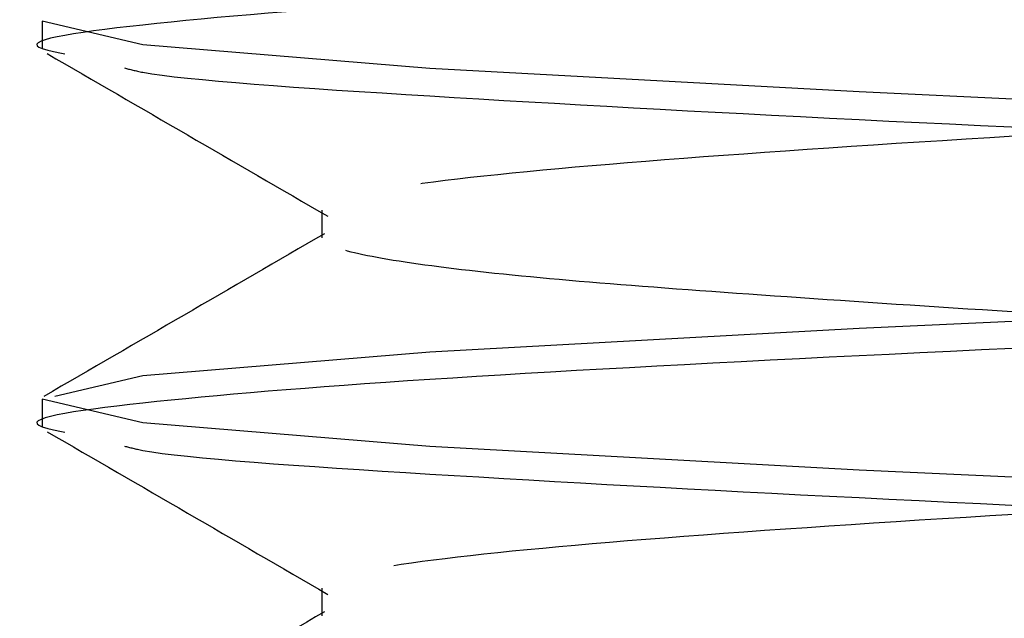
# Model space of a CAD drawing. Header units: inches. Extents: x 1907 to 2452, y -210 to -54.
# Tile 708 of 1056: x 2143.9445 to 2144.0375, y -177.0815 to -177.0249. Entities that reach past the tile are written whole.
import ezdxf

# ---------------------------------------------------------------- set-up
doc = ezdxf.new("R2010")
doc.units = ezdxf.units.IN
doc.header["$LTSCALE"] = 0.5
doc.header["$MEASUREMENT"] = 0
doc.linetypes.add('HIDDEN', pattern=[0.22499999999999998, 0.15, -0.075])
doc.layers.add('SID-M-H', color=4, linetype='HIDDEN')

msp = doc.modelspace()

# ---------------------------------------------------------------- linework, layer by layer
at = {"layer": 'SID-M-H'}
for p, q in [((2143.94659527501, -177.0250471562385), (2143.94659527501, -177.0276513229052)), ((2143.956110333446, -177.0272792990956), (2143.94659527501, -177.0250471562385)), ((2143.94659527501, -177.0250471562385), (2143.94659527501, -177.0250471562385)), ((2143.983206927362, -177.0295114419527), (2143.956110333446, -177.0272792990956)), ((2144.023759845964, -177.0317435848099), (2143.983206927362, -177.0295114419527)), ((2144.07159527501, -177.033975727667), (2144.023759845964, -177.0317435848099)), ((2143.973014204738, -177.0429042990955), (2143.973014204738, -177.0455084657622)), ((2144.023759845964, -177.0540650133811), (2144.07159527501, -177.051832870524)), ((2143.983206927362, -177.0562971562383), (2144.023759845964, -177.0540650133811)), ((2143.956110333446, -177.0585292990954), (2143.983206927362, -177.0562971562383)), ((2143.947784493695, -177.0604824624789), (2143.956110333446, -177.0585292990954)), ((2143.94659527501, -177.0607614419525), (2143.94659527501, -177.0633656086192)), ((2143.956110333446, -177.0629935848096), (2143.94659527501, -177.0607614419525)), ((2143.94659527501, -177.0607614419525), (2143.94659527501, -177.0607614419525)), ((2143.983206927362, -177.0652257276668), (2143.956110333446, -177.0629935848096)), ((2144.023759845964, -177.0674578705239), (2143.983206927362, -177.0652257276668)), ((2144.07159527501, -177.069690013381), (2144.023759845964, -177.0674578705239)), ((2143.973014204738, -177.0786185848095), (2143.973014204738, -177.0812227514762))]:
    msp.add_line(p, q, dxfattribs=at)
for points, knots in [([(2143.97499658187, -175.8292082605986), (2143.976194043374, -175.8297557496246), (2143.979018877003, -175.8310472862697), (2144.000392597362, -175.8330828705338), (2144.032802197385, -175.8353150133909), (2144.07161820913, -175.837547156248), (2144.110296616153, -175.8397792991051), (2144.143119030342, -175.8420114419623), (2144.165042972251, -175.8442435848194), (2144.172742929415, -175.8464757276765), (2144.165043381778, -175.8487078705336), (2144.143117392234, -175.8509400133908), (2144.110302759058, -175.8531721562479), (2144.071595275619, -175.855404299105), (2144.032887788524, -175.8576364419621), (2144.000073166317, -175.8598685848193), (2143.978147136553, -175.8621007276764), (2143.970447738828, -175.8643328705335), (2143.978147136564, -175.8665650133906), (2144.000073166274, -175.8687971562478), (2144.032887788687, -175.8710292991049), (2144.07159527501, -175.873261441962), (2144.110302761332, -175.8754935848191), (2144.143117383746, -175.8777257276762), (2144.165043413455, -175.8799578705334), (2144.172742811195, -175.8821900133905), (2144.165043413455, -175.8844221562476), (2144.143117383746, -175.8866542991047), (2144.110302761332, -175.8888864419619), (2144.07159527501, -175.891118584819), (2144.032887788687, -175.8933507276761), (2144.000073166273, -175.8955828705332), (2143.978147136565, -175.8978150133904), (2143.970447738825, -175.9000471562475), (2143.978147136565, -175.9022792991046), (2144.000073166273, -175.9045114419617), (2144.032887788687, -175.9067435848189), (2144.07159527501, -175.908975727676), (2144.110302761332, -175.9112078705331), (2144.143117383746, -175.9134400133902), (2144.165043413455, -175.9156721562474), (2144.172742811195, -175.9179042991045), (2144.165043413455, -175.9201364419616), (2144.143117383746, -175.9223685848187), (2144.110302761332, -175.9246007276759), (2144.07159527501, -175.926832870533), (2144.032887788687, -175.9290650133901), (2144.000073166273, -175.9312971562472), (2143.978147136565, -175.9335292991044), (2143.970447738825, -175.9357614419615), (2143.978147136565, -175.9379935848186), (2144.000073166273, -175.9402257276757), (2144.032887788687, -175.9424578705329), (2144.07159527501, -175.94469001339), (2144.110302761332, -175.9469221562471), (2144.143117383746, -175.9491542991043), (2144.165043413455, -175.9513864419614), (2144.172742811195, -175.9536185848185), (2144.165043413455, -175.9558507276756), (2144.143117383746, -175.9580828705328), (2144.110302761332, -175.9603150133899), (2144.07159527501, -175.962547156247), (2144.032887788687, -175.9647792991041), (2144.000073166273, -175.9670114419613), (2143.978147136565, -175.9692435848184), (2143.970447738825, -175.9714757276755), (2143.978147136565, -175.9737078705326), (2144.000073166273, -175.9759400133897), (2144.032887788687, -175.9781721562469), (2144.07159527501, -175.980404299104), (2144.110302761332, -175.9826364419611), (2144.143117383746, -175.9848685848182), (2144.165043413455, -175.9871007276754), (2144.172742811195, -175.9893328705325), (2144.165043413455, -175.9915650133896), (2144.143117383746, -175.9937971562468), (2144.110302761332, -175.9960292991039), (2144.07159527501, -175.998261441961), (2144.032887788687, -176.0004935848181), (2144.000073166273, -176.0027257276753), (2143.978147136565, -176.0049578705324), (2143.970447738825, -176.0071900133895), (2143.978147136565, -176.0094221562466), (2144.000073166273, -176.0116542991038), (2144.032887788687, -176.0138864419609), (2144.07159527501, -176.016118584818), (2144.110302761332, -176.0183507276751), (2144.143117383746, -176.0205828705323), (2144.165043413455, -176.0228150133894), (2144.172742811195, -176.0250471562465), (2144.165043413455, -176.0272792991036), (2144.143117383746, -176.0295114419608), (2144.110302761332, -176.0317435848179), (2144.07159527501, -176.033975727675), (2144.032887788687, -176.0362078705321), (2144.000073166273, -176.0384400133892), (2143.978147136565, -176.0406721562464), (2143.970447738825, -176.0429042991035), (2143.978147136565, -176.0451364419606), (2144.000073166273, -176.0473685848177), (2144.032887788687, -176.0496007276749), (2144.07159527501, -176.051832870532), (2144.110302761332, -176.0540650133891), (2144.143117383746, -176.0562971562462), (2144.165043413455, -176.0585292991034), (2144.172742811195, -176.0607614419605), (2144.165043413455, -176.0629935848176), (2144.143117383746, -176.0652257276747), (2144.110302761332, -176.0674578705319), (2144.07159527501, -176.069690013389), (2144.032887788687, -176.0719221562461), (2144.000073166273, -176.0741542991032), (2143.978147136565, -176.0763864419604), (2143.970447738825, -176.0786185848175), (2143.978147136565, -176.0808507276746), (2144.000073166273, -176.0830828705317), (2144.032887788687, -176.0853150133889), (2144.07159527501, -176.087547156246), (2144.110302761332, -176.0897792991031), (2144.143117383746, -176.0920114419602), (2144.165043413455, -176.0942435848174), (2144.172742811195, -176.0964757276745), (2144.165043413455, -176.0987078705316), (2144.143117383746, -176.1009400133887), (2144.110302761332, -176.1031721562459), (2144.07159527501, -176.105404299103), (2144.032887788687, -176.1076364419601), (2144.000073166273, -176.1098685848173), (2143.978147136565, -176.1121007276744), (2143.970447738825, -176.1143328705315), (2143.978147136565, -176.1165650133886), (2144.000073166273, -176.1187971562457), (2144.032887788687, -176.1210292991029), (2144.07159527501, -176.12326144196), (2144.110302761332, -176.1254935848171), (2144.143117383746, -176.1277257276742), (2144.165043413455, -176.1299578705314), (2144.172742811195, -176.1321900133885), (2144.165043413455, -176.1344221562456), (2144.143117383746, -176.1366542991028), (2144.110302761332, -176.1388864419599), (2144.07159527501, -176.141118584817), (2144.032887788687, -176.1433507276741), (2144.000073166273, -176.1455828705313), (2143.978147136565, -176.1478150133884), (2143.970447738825, -176.1500471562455), (2143.978147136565, -176.1522792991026), (2144.000073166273, -176.1545114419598), (2144.032887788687, -176.1567435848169), (2144.07159527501, -176.158975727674), (2144.110302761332, -176.1612078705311), (2144.143117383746, -176.1634400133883), (2144.165043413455, -176.1656721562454), (2144.172742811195, -176.1679042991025), (2144.165043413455, -176.1701364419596), (2144.143117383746, -176.1723685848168), (2144.110302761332, -176.1746007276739), (2144.07159527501, -176.176832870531), (2144.032887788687, -176.1790650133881), (2144.000073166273, -176.1812971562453), (2143.978147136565, -176.1835292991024), (2143.970447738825, -176.1857614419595), (2143.978147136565, -176.1879935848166), (2144.000073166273, -176.1902257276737), (2144.032887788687, -176.1924578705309), (2144.07159527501, -176.194690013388), (2144.110302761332, -176.1969221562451), (2144.143117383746, -176.1991542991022), (2144.165043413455, -176.2013864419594), (2144.172742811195, -176.2036185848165), (2144.165043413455, -176.2058507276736), (2144.143117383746, -176.2080828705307), (2144.110302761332, -176.2103150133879), (2144.07159527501, -176.212547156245), (2144.032887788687, -176.2147792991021), (2144.000073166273, -176.2170114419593), (2143.978147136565, -176.2192435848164), (2143.970447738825, -176.2214757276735), (2143.978147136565, -176.2237078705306), (2144.000073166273, -176.2259400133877), (2144.032887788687, -176.2281721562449), (2144.07159527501, -176.230404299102), (2144.110302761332, -176.2326364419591), (2144.143117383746, -176.2348685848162), (2144.165043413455, -176.2371007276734), (2144.172742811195, -176.2393328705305), (2144.165043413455, -176.2415650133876), (2144.143117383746, -176.2437971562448), (2144.110302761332, -176.2460292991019), (2144.07159527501, -176.248261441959), (2144.032887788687, -176.2504935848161), (2144.000073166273, -176.2527257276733), (2143.978147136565, -176.2549578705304), (2143.970447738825, -176.2571900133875), (2143.978147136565, -176.2594221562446), (2144.000073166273, -176.2616542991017), (2144.032887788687, -176.2638864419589), (2144.07159527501, -176.266118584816), (2144.110302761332, -176.2683507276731), (2144.143117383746, -176.2705828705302), (2144.165043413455, -176.2728150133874), (2144.172742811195, -176.2750471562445), (2144.165043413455, -176.2772792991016), (2144.143117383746, -176.2795114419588), (2144.110302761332, -176.2817435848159), (2144.07159527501, -176.283975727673), (2144.032887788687, -176.2862078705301), (2144.000073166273, -176.2884400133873), (2143.978147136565, -176.2906721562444), (2143.970447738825, -176.2929042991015), (2143.978147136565, -176.2951364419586), (2144.000073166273, -176.2973685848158), (2144.032887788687, -176.2996007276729), (2144.07159527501, -176.30183287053), (2144.110302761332, -176.3040650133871), (2144.143117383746, -176.3062971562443), (2144.165043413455, -176.3085292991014), (2144.172742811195, -176.3107614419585), (2144.165043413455, -176.3129935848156), (2144.143117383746, -176.3152257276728), (2144.110302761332, -176.3174578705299), (2144.07159527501, -176.319690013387), (2144.032887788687, -176.3219221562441), (2144.000073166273, -176.3241542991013), (2143.978147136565, -176.3263864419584), (2143.970447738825, -176.3286185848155), (2143.978147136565, -176.3308507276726), (2144.000073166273, -176.3330828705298), (2144.032887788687, -176.3353150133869), (2144.07159527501, -176.337547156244), (2144.110302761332, -176.3397792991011), (2144.143117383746, -176.3420114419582), (2144.165043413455, -176.3442435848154), (2144.172742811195, -176.3464757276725), (2144.165043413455, -176.3487078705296), (2144.143117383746, -176.3509400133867), (2144.110302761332, -176.3531721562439), (2144.07159527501, -176.355404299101), (2144.032887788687, -176.3576364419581), (2144.000073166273, -176.3598685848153), (2143.978147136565, -176.3621007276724), (2143.970447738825, -176.3643328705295), (2143.978147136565, -176.3665650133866), (2144.000073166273, -176.3687971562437), (2144.032887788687, -176.3710292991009), (2144.07159527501, -176.373261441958), (2144.110302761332, -176.3754935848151), (2144.143117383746, -176.3777257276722), (2144.165043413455, -176.3799578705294), (2144.172742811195, -176.3821900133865), (2144.165043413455, -176.3844221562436), (2144.143117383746, -176.3866542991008), (2144.110302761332, -176.3888864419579), (2144.07159527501, -176.391118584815), (2144.032887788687, -176.3933507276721), (2144.000073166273, -176.3955828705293), (2143.978147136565, -176.3978150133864), (2143.970447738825, -176.4000471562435), (2143.978147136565, -176.4022792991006), (2144.000073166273, -176.4045114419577), (2144.032887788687, -176.4067435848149), (2144.07159527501, -176.408975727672), (2144.110302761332, -176.4112078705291), (2144.143117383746, -176.4134400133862), (2144.165043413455, -176.4156721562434), (2144.172742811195, -176.4179042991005), (2144.165043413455, -176.4201364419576), (2144.143117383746, -176.4223685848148), (2144.110302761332, -176.4246007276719), (2144.07159527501, -176.426832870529), (2144.032887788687, -176.4290650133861), (2144.000073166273, -176.4312971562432), (2143.978147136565, -176.4335292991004), (2143.970447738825, -176.4357614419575), (2143.978147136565, -176.4379935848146), (2144.000073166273, -176.4402257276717), (2144.032887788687, -176.4424578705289), (2144.07159527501, -176.444690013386), (2144.110302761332, -176.4469221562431), (2144.143117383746, -176.4491542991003), (2144.165043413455, -176.4513864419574), (2144.172742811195, -176.4536185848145), (2144.165043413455, -176.4558507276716), (2144.143117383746, -176.4580828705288), (2144.110302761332, -176.4603150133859), (2144.07159527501, -176.462547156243), (2144.032887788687, -176.4647792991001), (2144.000073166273, -176.4670114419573), (2143.978147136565, -176.4692435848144), (2143.970447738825, -176.4714757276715), (2143.978147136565, -176.4737078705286), (2144.000073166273, -176.4759400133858), (2144.032887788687, -176.4781721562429), (2144.07159527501, -176.4804042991), (2144.110302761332, -176.4826364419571), (2144.143117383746, -176.4848685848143), (2144.165043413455, -176.4871007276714), (2144.172742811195, -176.4893328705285), (2144.165043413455, -176.4915650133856), (2144.143117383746, -176.4937971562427), (2144.110302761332, -176.4960292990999), (2144.07159527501, -176.498261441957), (2144.032887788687, -176.5004935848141), (2144.000073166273, -176.5027257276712), (2143.978147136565, -176.5049578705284), (2143.970447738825, -176.5071900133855), (2143.978147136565, -176.5094221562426), (2144.000073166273, -176.5116542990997), (2144.032887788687, -176.5138864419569), (2144.07159527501, -176.516118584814), (2144.110302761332, -176.5183507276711), (2144.143117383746, -176.5205828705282), (2144.165043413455, -176.5228150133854), (2144.172742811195, -176.5250471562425), (2144.165043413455, -176.5272792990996), (2144.143117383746, -176.5295114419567), (2144.110302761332, -176.5317435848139), (2144.07159527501, -176.533975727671), (2144.032887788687, -176.5362078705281), (2144.000073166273, -176.5384400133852), (2143.978147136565, -176.5406721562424), (2143.970447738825, -176.5429042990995), (2143.978147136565, -176.5451364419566), (2144.000073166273, -176.5473685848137), (2144.032887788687, -176.5496007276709), (2144.07159527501, -176.551832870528), (2144.110302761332, -176.5540650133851), (2144.143117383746, -176.5562971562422), (2144.165043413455, -176.5585292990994), (2144.172742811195, -176.5607614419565), (2144.165043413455, -176.5629935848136), (2144.143117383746, -176.5652257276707), (2144.110302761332, -176.5674578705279), (2144.07159527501, -176.569690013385), (2144.032887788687, -176.5719221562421), (2144.000073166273, -176.5741542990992), (2143.978147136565, -176.5763864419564), (2143.970447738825, -176.5786185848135), (2143.978147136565, -176.5808507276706), (2144.000073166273, -176.5830828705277), (2144.032887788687, -176.5853150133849), (2144.07159527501, -176.587547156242), (2144.110302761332, -176.5897792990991), (2144.143117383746, -176.5920114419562), (2144.165043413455, -176.5942435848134), (2144.172742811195, -176.5964757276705), (2144.165043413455, -176.5987078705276), (2144.143117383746, -176.6009400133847), (2144.110302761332, -176.6031721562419), (2144.07159527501, -176.605404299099), (2144.032887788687, -176.6076364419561), (2144.000073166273, -176.6098685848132), (2143.978147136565, -176.6121007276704), (2143.970447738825, -176.6143328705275), (2143.978147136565, -176.6165650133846), (2144.000073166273, -176.6187971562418), (2144.032887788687, -176.6210292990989), (2144.07159527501, -176.623261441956), (2144.110302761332, -176.6254935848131), (2144.143117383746, -176.6277257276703), (2144.165043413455, -176.6299578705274), (2144.172742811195, -176.6321900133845), (2144.165043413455, -176.6344221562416), (2144.143117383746, -176.6366542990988), (2144.110302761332, -176.6388864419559), (2144.07159527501, -176.641118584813), (2144.032887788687, -176.6433507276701), (2144.000073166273, -176.6455828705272), (2143.978147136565, -176.6478150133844), (2143.970447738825, -176.6500471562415), (2143.978147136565, -176.6522792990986), (2144.000073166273, -176.6545114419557), (2144.032887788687, -176.6567435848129), (2144.07159527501, -176.65897572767), (2144.110302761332, -176.6612078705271), (2144.143117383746, -176.6634400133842), (2144.165043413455, -176.6656721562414), (2144.172742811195, -176.6679042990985), (2144.165043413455, -176.6701364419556), (2144.143117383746, -176.6723685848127), (2144.110302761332, -176.6746007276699), (2144.07159527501, -176.676832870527), (2144.032887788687, -176.6790650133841), (2144.000073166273, -176.6812971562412), (2143.978147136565, -176.6835292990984), (2143.970447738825, -176.6857614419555), (2143.978147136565, -176.6879935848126), (2144.000073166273, -176.6902257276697), (2144.032887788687, -176.6924578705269), (2144.07159527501, -176.694690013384), (2144.110302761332, -176.6969221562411), (2144.143117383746, -176.6991542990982), (2144.165043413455, -176.7013864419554), (2144.172742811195, -176.7036185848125), (2144.165043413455, -176.7058507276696), (2144.143117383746, -176.7080828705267), (2144.110302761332, -176.7103150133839), (2144.07159527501, -176.712547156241), (2144.032887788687, -176.7147792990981), (2144.000073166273, -176.7170114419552), (2143.978147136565, -176.7192435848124), (2143.970447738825, -176.7214757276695), (2143.978147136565, -176.7237078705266), (2144.000073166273, -176.7259400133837), (2144.032887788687, -176.7281721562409), (2144.07159527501, -176.730404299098), (2144.110302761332, -176.7326364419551), (2144.143117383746, -176.7348685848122), (2144.165043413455, -176.7371007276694), (2144.172742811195, -176.7393328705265), (2144.165043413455, -176.7415650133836), (2144.143117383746, -176.7437971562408), (2144.110302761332, -176.7460292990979), (2144.07159527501, -176.748261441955), (2144.032887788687, -176.7504935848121), (2144.000073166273, -176.7527257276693), (2143.978147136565, -176.7549578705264), (2143.970447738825, -176.7571900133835), (2143.978147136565, -176.7594221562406), (2144.000073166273, -176.7616542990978), (2144.032887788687, -176.7638864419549), (2144.07159527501, -176.766118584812), (2144.110302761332, -176.7683507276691), (2144.143117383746, -176.7705828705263), (2144.165043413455, -176.7728150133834), (2144.172742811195, -176.7750471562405), (2144.165043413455, -176.7772792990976), (2144.143117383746, -176.7795114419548), (2144.110302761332, -176.7817435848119), (2144.07159527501, -176.783975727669), (2144.032887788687, -176.7862078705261), (2144.000073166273, -176.7884400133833), (2143.978147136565, -176.7906721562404), (2143.970447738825, -176.7929042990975), (2143.978147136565, -176.7951364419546), (2144.000073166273, -176.7973685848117), (2144.032887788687, -176.7996007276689), (2144.07159527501, -176.801832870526), (2144.110302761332, -176.8040650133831), (2144.143117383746, -176.8062971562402), (2144.165043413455, -176.8085292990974), (2144.172742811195, -176.8107614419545), (2144.165043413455, -176.8129935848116), (2144.143117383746, -176.8152257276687), (2144.110302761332, -176.8174578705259), (2144.07159527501, -176.819690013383), (2144.032887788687, -176.8219221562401), (2144.000073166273, -176.8241542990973), (2143.978147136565, -176.8263864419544), (2143.970447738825, -176.8286185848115), (2143.978147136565, -176.8308507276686), (2144.000073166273, -176.8330828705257), (2144.032887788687, -176.8353150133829), (2144.07159527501, -176.83754715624), (2144.110302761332, -176.8397792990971), (2144.143117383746, -176.8420114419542), (2144.165043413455, -176.8442435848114), (2144.172742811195, -176.8464757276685), (2144.165043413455, -176.8487078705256), (2144.143117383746, -176.8509400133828), (2144.110302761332, -176.8531721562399), (2144.07159527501, -176.855404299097), (2144.032887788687, -176.8576364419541), (2144.000073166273, -176.8598685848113), (2143.978147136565, -176.8621007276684), (2143.970447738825, -176.8643328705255), (2143.978147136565, -176.8665650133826), (2144.000073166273, -176.8687971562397), (2144.032887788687, -176.8710292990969), (2144.07159527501, -176.873261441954), (2144.110302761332, -176.8754935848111), (2144.143117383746, -176.8777257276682), (2144.165043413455, -176.8799578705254), (2144.172742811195, -176.8821900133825), (2144.165043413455, -176.8844221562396), (2144.143117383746, -176.8866542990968), (2144.110302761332, -176.8888864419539), (2144.07159527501, -176.891118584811), (2144.032887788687, -176.8933507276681), (2144.000073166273, -176.8955828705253), (2143.978147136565, -176.8978150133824), (2143.970447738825, -176.9000471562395), (2143.978147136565, -176.9022792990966), (2144.000073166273, -176.9045114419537), (2144.032887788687, -176.9067435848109), (2144.07159527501, -176.908975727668), (2144.110302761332, -176.9112078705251), (2144.143117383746, -176.9134400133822), (2144.165043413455, -176.9156721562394), (2144.172742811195, -176.9179042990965), (2144.165043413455, -176.9201364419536), (2144.143117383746, -176.9223685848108), (2144.110302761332, -176.9246007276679), (2144.07159527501, -176.926832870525), (2144.032887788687, -176.9290650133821), (2144.000073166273, -176.9312971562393), (2143.978147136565, -176.9335292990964), (2143.970447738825, -176.9357614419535), (2143.978147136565, -176.9379935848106), (2144.000073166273, -176.9402257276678), (2144.032887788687, -176.9424578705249), (2144.07159527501, -176.944690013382), (2144.110302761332, -176.9469221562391), (2144.143117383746, -176.9491542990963), (2144.165043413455, -176.9513864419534), (2144.172742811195, -176.9536185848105), (2144.165043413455, -176.9558507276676), (2144.143117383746, -176.9580828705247), (2144.110302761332, -176.9603150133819), (2144.07159527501, -176.962547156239), (2144.032887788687, -176.9647792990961), (2144.000073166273, -176.9670114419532), (2143.978147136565, -176.9692435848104), (2143.970447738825, -176.9714757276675), (2143.978147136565, -176.9737078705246), (2144.000073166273, -176.9759400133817), (2144.032887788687, -176.9781721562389), (2144.07159527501, -176.980404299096), (2144.110302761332, -176.9826364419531), (2144.143117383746, -176.9848685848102), (2144.165043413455, -176.9871007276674), (2144.172742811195, -176.9893328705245), (2144.165043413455, -176.9915650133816), (2144.143117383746, -176.9937971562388), (2144.110302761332, -176.9960292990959), (2144.07159527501, -176.998261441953), (2144.032887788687, -177.0004935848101), (2144.000073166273, -177.0027257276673), (2143.978147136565, -177.0049578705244), (2143.970447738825, -177.0071900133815), (2143.978147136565, -177.0094221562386), (2144.000073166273, -177.0116542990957), (2144.032887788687, -177.0138864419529), (2144.07159527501, -177.01611858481), (2144.110302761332, -177.0183507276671), (2144.143117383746, -177.0205828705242), (2144.165043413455, -177.0228150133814), (2144.172742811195, -177.0250471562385), (2144.165043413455, -177.0272792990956), (2144.143117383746, -177.0295114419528), (2144.110302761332, -177.0317435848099), (2144.07159527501, -177.033975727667), (2144.032887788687, -177.0362078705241), (2144.000073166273, -177.0384400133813), (2143.978147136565, -177.0406721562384), (2143.970447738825, -177.0429042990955), (2143.978147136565, -177.0451364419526), (2144.000073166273, -177.0473685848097), (2144.032887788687, -177.0496007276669), (2144.07159527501, -177.051832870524), (2144.110302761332, -177.0540650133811), (2144.143117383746, -177.0562971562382), (2144.165043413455, -177.0585292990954), (2144.172742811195, -177.0607614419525), (2144.165043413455, -177.0629935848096), (2144.143117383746, -177.0652257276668), (2144.110302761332, -177.0674578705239), (2144.07159527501, -177.069690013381), (2144.032887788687, -177.0719221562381), (2144.000073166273, -177.0741542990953), (2143.978147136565, -177.0763864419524), (2143.970447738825, -177.0786185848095), (2143.978147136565, -177.0808507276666), (2144.000073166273, -177.0830828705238), (2144.032887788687, -177.0853150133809), (2144.07159527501, -177.087547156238), (2144.110302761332, -177.0897792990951), (2144.143117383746, -177.0920114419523), (2144.165043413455, -177.0942435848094), (2144.172742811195, -177.0964757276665), (2144.165043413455, -177.0987078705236), (2144.143117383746, -177.1009400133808), (2144.110302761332, -177.1031721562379), (2144.07159527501, -177.105404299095), (2144.032887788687, -177.1076364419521), (2144.000073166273, -177.1098685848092), (2143.978147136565, -177.1121007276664), (2143.970447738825, -177.1143328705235), (2143.978147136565, -177.1165650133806), (2144.000073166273, -177.1187971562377), (2144.032887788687, -177.1210292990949), (2144.07159527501, -177.123261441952), (2144.110302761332, -177.1254935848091), (2144.143117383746, -177.1277257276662), (2144.165043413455, -177.1299578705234), (2144.172742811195, -177.1321900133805), (2144.165043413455, -177.1344221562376), (2144.143117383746, -177.1366542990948), (2144.110302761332, -177.1388864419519), (2144.07159527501, -177.141118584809), (2144.032887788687, -177.1433507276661), (2144.000073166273, -177.1455828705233), (2143.978147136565, -177.1478150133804), (2143.970447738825, -177.1500471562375), (2143.978147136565, -177.1522792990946), (2144.000073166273, -177.1545114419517), (2144.032887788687, -177.1567435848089), (2144.07159527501, -177.158975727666), (2144.110302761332, -177.1612078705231), (2144.143117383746, -177.1634400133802), (2144.165043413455, -177.1656721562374), (2144.172742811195, -177.1679042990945), (2144.165043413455, -177.1701364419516), (2144.143117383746, -177.1723685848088), (2144.110302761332, -177.1746007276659), (2144.07159527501, -177.176832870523), (2144.032887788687, -177.1790650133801), (2144.000073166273, -177.1812971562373), (2143.978147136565, -177.1835292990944), (2143.970447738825, -177.1857614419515), (2143.978147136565, -177.1879935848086), (2144.000073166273, -177.1902257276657), (2144.032887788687, -177.1924578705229), (2144.07159527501, -177.19469001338), (2144.110302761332, -177.1969221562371), (2144.143117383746, -177.1991542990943), (2144.165043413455, -177.2013864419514), (2144.172742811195, -177.2036185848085), (2144.165043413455, -177.2058507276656), (2144.143117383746, -177.2080828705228), (2144.110302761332, -177.2103150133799), (2144.07159527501, -177.212547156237), (2144.032887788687, -177.2147792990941), (2144.000073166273, -177.2170114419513), (2143.978147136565, -177.2192435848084), (2143.970447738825, -177.2214757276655), (2143.978147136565, -177.2237078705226), (2144.000073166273, -177.2259400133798), (2144.032887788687, -177.2281721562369), (2144.07159527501, -177.230404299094), (2144.110302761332, -177.2326364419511), (2144.143117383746, -177.2348685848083), (2144.165043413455, -177.2371007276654), (2144.172742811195, -177.2393328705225), (2144.165043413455, -177.2415650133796), (2144.143117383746, -177.2437971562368), (2144.110302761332, -177.2460292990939), (2144.07159527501, -177.248261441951), (2144.032887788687, -177.2504935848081), (2144.000073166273, -177.2527257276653), (2143.978147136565, -177.2549578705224), (2143.970447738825, -177.2571900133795), (2143.978147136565, -177.2594221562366), (2144.000073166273, -177.2616542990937), (2144.032887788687, -177.2638864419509), (2144.07159527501, -177.266118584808), (2144.110302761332, -177.2683507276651), (2144.143117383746, -177.2705828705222), (2144.165043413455, -177.2728150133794), (2144.172742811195, -177.2750471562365), (2144.165043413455, -177.2772792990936), (2144.143117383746, -177.2795114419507), (2144.110302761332, -177.2817435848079), (2144.07159527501, -177.283975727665), (2144.032887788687, -177.2862078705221), (2144.000073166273, -177.2884400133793), (2143.978147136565, -177.2906721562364), (2143.970447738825, -177.2929042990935), (2143.978147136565, -177.2951364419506), (2144.000073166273, -177.2973685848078), (2144.032887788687, -177.2996007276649), (2144.07159527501, -177.301832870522), (2144.110302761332, -177.3040650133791), (2144.143117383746, -177.3062971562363), (2144.165043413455, -177.3085292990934), (2144.172742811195, -177.3107614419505), (2144.165043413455, -177.3129935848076), (2144.143117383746, -177.3152257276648), (2144.110302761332, -177.3174578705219), (2144.07159527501, -177.319690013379), (2144.032887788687, -177.3219221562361), (2144.000073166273, -177.3241542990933), (2143.978147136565, -177.3263864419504), (2143.970447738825, -177.3286185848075), (2143.978147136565, -177.3308507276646), (2144.000073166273, -177.3330828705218), (2144.032887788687, -177.3353150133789), (2144.07159527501, -177.337547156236), (2144.110302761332, -177.3397792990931), (2144.143117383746, -177.3420114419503), (2144.165043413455, -177.3442435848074), (2144.172742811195, -177.3464757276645), (2144.165043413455, -177.3487078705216), (2144.143117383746, -177.3509400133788), (2144.110302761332, -177.3531721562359), (2144.07159527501, -177.355404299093), (2144.032887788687, -177.3576364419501), (2144.000073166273, -177.3598685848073), (2143.978147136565, -177.3621007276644), (2143.970447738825, -177.3643328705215), (2143.978147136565, -177.3665650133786), (2144.000073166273, -177.3687971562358), (2144.032887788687, -177.3710292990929), (2144.07159527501, -177.37326144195), (2144.110302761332, -177.3754935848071), (2144.143117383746, -177.3777257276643), (2144.165043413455, -177.3799578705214), (2144.172742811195, -177.3821900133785), (2144.165043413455, -177.3844221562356), (2144.143117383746, -177.3866542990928), (2144.110302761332, -177.3888864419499), (2144.07159527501, -177.391118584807), (2144.032887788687, -177.3933507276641), (2144.000073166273, -177.3955828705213), (2143.978147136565, -177.3978150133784), (2143.970447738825, -177.4000471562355), (2143.978147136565, -177.4022792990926), (2144.000073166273, -177.4045114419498), (2144.032887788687, -177.4067435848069), (2144.07159527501, -177.408975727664), (2144.110302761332, -177.4112078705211), (2144.143117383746, -177.4134400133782), (2144.165043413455, -177.4156721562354), (2144.172742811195, -177.4179042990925), (2144.165043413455, -177.4201364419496), (2144.143117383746, -177.4223685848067), (2144.110302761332, -177.4246007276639), (2144.07159527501, -177.426832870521), (2144.032887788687, -177.4290650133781), (2144.000073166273, -177.4312971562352), (2143.978147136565, -177.4335292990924), (2143.970447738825, -177.4357614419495), (2143.978147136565, -177.4379935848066), (2144.000073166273, -177.4402257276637), (2144.032887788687, -177.4424578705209), (2144.07159527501, -177.444690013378), (2144.110302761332, -177.4469221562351), (2144.143117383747, -177.4491542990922), (2144.165043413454, -177.4513864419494), (2144.172742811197, -177.4536185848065), (2144.165043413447, -177.4558507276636), (2144.143117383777, -177.4580828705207), (2144.110302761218, -177.460315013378), (2144.071595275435, -177.4625471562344), (2144.032887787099, -177.4647792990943), (2144.000073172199, -177.4670114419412), (2143.97814711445, -177.4692435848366), (2143.970447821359, -177.4714757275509), (2143.978146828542, -177.473707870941), (2144.000074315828, -177.4759400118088), (2144.032883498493, -177.4781721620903), (2144.071611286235, -177.4804042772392), (2144.110243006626, -177.482636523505), (2144.143340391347, -177.4848682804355), (2144.164211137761, -177.4871018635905), (2144.172991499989, -177.4887818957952), (2144.168837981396, -177.4897264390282), (2144.16797199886, -177.4899233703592)], [0, 0, 0, 0, 0.0009890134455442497, 0.002333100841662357, 0.003677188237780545, 0.005021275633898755, 0.006365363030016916, 0.007709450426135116, 0.009053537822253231, 0.01039762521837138, 0.01174171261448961, 0.01308580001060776, 0.01442988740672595, 0.0157739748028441, 0.01711806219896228, 0.01846214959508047, 0.01980623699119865, 0.02115032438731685, 0.02249441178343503, 0.02383849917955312, 0.0251825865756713, 0.02652667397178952, 0.02787076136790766, 0.02921484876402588, 0.03055893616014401, 0.03190302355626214, 0.03324711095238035, 0.03459119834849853, 0.03593528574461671, 0.03727937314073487, 0.03862346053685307, 0.03996754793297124, 0.04131163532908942, 0.04265572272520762, 0.04399981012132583, 0.0453438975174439, 0.04668798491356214, 0.0480320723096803, 0.04937615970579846, 0.05072024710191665, 0.05206433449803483, 0.05340842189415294, 0.05475250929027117, 0.05609659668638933, 0.05744068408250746, 0.05878477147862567, 0.0601288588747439, 0.06147294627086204, 0.06281703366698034, 0.06416112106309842, 0.06550520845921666, 0.0668492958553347, 0.06819338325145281, 0.06953747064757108, 0.07088155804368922, 0.07222564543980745, 0.0735697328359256, 0.07491382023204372, 0.07625790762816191, 0.07760199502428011, 0.07894608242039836, 0.08029016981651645, 0.08163425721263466, 0.08297834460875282, 0.084322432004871, 0.0856665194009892, 0.08701060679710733, 0.08835469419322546, 0.08969878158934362, 0.09104286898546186, 0.09238695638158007, 0.09373104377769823, 0.09507513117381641, 0.09641921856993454, 0.09776330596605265, 0.09910739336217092, 0.1004514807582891, 0.1017955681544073, 0.1031396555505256, 0.1044837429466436, 0.1058278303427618, 0.10717191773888, 0.108516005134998, 0.1098600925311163, 0.1112041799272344, 0.1125482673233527, 0.1138923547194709, 0.115236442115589, 0.1165805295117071, 0.1179246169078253, 0.1192687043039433, 0.1206127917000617, 0.1219568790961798, 0.1233009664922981, 0.1246450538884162, 0.1259891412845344, 0.1273332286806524, 0.1286773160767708, 0.130021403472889, 0.1313654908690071, 0.1327095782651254, 0.1340536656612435, 0.1353977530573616, 0.1367418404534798, 0.1380859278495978, 0.1394300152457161, 0.1407741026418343, 0.1421181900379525, 0.1434622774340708, 0.1448063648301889, 0.146150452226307, 0.1474945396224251, 0.1488386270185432, 0.1501827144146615, 0.1515268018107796, 0.1528708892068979, 0.1542149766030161, 0.1555590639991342, 0.1569031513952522, 0.1582472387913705, 0.1595913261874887, 0.1609354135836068, 0.1622795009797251, 0.1636235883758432, 0.1649676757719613, 0.1663117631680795, 0.1676558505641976, 0.1689999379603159, 0.170344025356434, 0.1716881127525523, 0.1730322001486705, 0.1743762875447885, 0.1757203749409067, 0.1770644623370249, 0.1784085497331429, 0.1797526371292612, 0.1810967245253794, 0.1824408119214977, 0.1837848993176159, 0.185128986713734, 0.186473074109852, 0.1878171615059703, 0.1891612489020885, 0.1905053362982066, 0.1918494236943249, 0.193193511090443, 0.1945375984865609, 0.1958816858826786, 0.1972257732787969, 0.1985698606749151, 0.1999139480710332, 0.2012580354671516, 0.2026021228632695, 0.203946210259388, 0.2052902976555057, 0.2066343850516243, 0.2079784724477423, 0.2093225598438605, 0.2106666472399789, 0.2120107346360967, 0.2133548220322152, 0.2146989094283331, 0.2160429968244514, 0.2173870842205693, 0.2187311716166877, 0.2200752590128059, 0.2214193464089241, 0.2227634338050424, 0.2241075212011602, 0.2254516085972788, 0.2267956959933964, 0.2281397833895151, 0.229483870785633, 0.2308279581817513, 0.2321720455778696, 0.2335161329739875, 0.2348602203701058, 0.2362043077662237, 0.2375483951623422, 0.2388924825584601, 0.2402365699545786, 0.2415806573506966, 0.2429247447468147, 0.244268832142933, 0.2456129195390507, 0.2469570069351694, 0.2483010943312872, 0.2496451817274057, 0.2509892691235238, 0.2523333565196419, 0.2536774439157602, 0.2550215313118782, 0.2563656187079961, 0.2577097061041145, 0.2590537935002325, 0.2603978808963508, 0.2617419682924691, 0.2630860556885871, 0.2644301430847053, 0.2657742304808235, 0.2671183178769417, 0.2684624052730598, 0.2698064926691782, 0.2711505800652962, 0.2724946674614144, 0.2738387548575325, 0.2751828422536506, 0.2765269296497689, 0.277871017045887, 0.2792151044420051, 0.2805591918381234, 0.2819032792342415, 0.2832473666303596, 0.284591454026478, 0.2859355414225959, 0.2872796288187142, 0.2886237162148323, 0.2899678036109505, 0.2913118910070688, 0.2926559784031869, 0.2940000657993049, 0.2953441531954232, 0.2966882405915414, 0.2980323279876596, 0.2993764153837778, 0.3007205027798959, 0.3020645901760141, 0.3034086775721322, 0.3047527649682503, 0.3060968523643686, 0.3074409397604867, 0.3087850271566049, 0.3101291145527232, 0.3114732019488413, 0.3128172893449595, 0.3141613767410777, 0.3155054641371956, 0.316849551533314, 0.318193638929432, 0.3195377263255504, 0.3208818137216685, 0.3222259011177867, 0.3235699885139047, 0.3249140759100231, 0.3262581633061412, 0.3276022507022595, 0.3289463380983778, 0.3302904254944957, 0.3316345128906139, 0.332978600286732, 0.33432268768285, 0.3356667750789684, 0.3370108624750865, 0.3383549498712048, 0.339699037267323, 0.3410431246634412, 0.3423872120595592, 0.3437312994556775, 0.3450753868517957, 0.3464194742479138, 0.3477635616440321, 0.3491076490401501, 0.3504517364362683, 0.3517958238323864, 0.3531399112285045, 0.3544839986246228, 0.355828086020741, 0.3571721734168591, 0.3585162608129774, 0.3598603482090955, 0.3612044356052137, 0.3625485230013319, 0.3638926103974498, 0.3652366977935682, 0.3665807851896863, 0.3679248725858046, 0.3692689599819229, 0.370613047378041, 0.3719571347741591, 0.3733012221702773, 0.3746453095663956, 0.3759893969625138, 0.377333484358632, 0.3786775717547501, 0.3800216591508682, 0.3813657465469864, 0.3827098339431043, 0.3840539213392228, 0.3853980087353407, 0.3867420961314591, 0.3880861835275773, 0.3894302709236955, 0.3907743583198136, 0.3921184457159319, 0.3934625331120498, 0.3948066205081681, 0.3961507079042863, 0.3974947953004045, 0.3988388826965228, 0.4001829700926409, 0.4015270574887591, 0.4028711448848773, 0.4042152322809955, 0.4055593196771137, 0.406903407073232, 0.40824749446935, 0.4095915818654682, 0.4109356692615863, 0.4122797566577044, 0.4136238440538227, 0.4149679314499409, 0.416312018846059, 0.4176561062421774, 0.4190001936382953, 0.4203442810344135, 0.4216883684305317, 0.4230324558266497, 0.4243765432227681, 0.4257206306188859, 0.4270647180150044, 0.4284088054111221, 0.4297528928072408, 0.4310969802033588, 0.4324410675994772, 0.4337851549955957, 0.4351292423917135, 0.4364733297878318, 0.4378174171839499, 0.439161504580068, 0.4405055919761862, 0.4418496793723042, 0.4431937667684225, 0.4445378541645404, 0.445881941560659, 0.4472260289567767, 0.4485701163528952, 0.4499142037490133, 0.4512582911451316, 0.45260237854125, 0.4539464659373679, 0.4552905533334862, 0.4566346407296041, 0.4579787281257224, 0.4593228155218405, 0.4606669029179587, 0.462010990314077, 0.4633550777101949, 0.4646991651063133, 0.4660432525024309, 0.4673873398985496, 0.4687314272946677, 0.470075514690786, 0.4714196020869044, 0.4727636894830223, 0.4741077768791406, 0.4754518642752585, 0.4767959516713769, 0.478140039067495, 0.4794841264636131, 0.4808282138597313, 0.4821723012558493, 0.4835163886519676, 0.4848604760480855, 0.486204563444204, 0.4875486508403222, 0.4888927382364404, 0.4902368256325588, 0.4915809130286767, 0.4929250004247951, 0.4942690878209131, 0.4956131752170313, 0.4969572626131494, 0.4983013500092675, 0.4996454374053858, 0.5009895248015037, 0.5023336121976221, 0.5036776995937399, 0.5050217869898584, 0.5063658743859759, 0.5077099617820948, 0.5090540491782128, 0.5103981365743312, 0.5117422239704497, 0.5130863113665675, 0.5144303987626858, 0.5157744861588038, 0.5171185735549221, 0.5184626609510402, 0.5198067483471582, 0.5211508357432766, 0.5224949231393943, 0.5238390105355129, 0.5251830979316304, 0.5265271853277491, 0.5278712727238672, 0.5292153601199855, 0.530559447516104, 0.5319035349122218, 0.5332476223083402, 0.534591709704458, 0.5359357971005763, 0.5372798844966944, 0.5386239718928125, 0.5399680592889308, 0.5413121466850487, 0.5426562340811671, 0.5440003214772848, 0.5453444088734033, 0.5466884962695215, 0.5480325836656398, 0.5493766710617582, 0.5507207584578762, 0.5520648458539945, 0.5534089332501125, 0.5547530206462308, 0.5560971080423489, 0.5574411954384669, 0.5587852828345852, 0.5601293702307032, 0.5614734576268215, 0.5628175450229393, 0.5641616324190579, 0.5655057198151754, 0.5668498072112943, 0.5681938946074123, 0.5695379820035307, 0.570882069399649, 0.5722261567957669, 0.5735702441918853, 0.5749143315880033, 0.5762584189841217, 0.5776025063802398, 0.5789465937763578, 0.5802906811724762, 0.581634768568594, 0.5829788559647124, 0.5843229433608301, 0.5856670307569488, 0.587011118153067, 0.5883552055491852, 0.5896992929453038, 0.5910433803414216, 0.5923874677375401, 0.5937315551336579, 0.5950756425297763, 0.5964197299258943, 0.5977638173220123, 0.5991079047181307, 0.6004519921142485, 0.601796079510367, 0.6031401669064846, 0.6044842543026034, 0.6058283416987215, 0.6071724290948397, 0.6085165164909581, 0.6098606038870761, 0.6112046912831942, 0.6125487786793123, 0.6138928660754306, 0.6152369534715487, 0.6165810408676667, 0.6179251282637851, 0.6192692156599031, 0.6206133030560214, 0.6219573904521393, 0.6233014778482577, 0.6246455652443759, 0.625989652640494, 0.6273337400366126, 0.6286778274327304, 0.6300219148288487, 0.6313660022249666, 0.632710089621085, 0.6340541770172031, 0.6353982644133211, 0.6367423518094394, 0.6380864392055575, 0.6394305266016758, 0.6407746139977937, 0.6421187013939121, 0.6434627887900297, 0.6448068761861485, 0.6461509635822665, 0.6474950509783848, 0.6488391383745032, 0.650183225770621, 0.6515273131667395, 0.6528714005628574, 0.6542154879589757, 0.6555595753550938, 0.656903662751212, 0.6582477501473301, 0.659591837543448, 0.6609359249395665, 0.6622800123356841, 0.6636240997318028, 0.6649681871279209, 0.6663122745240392, 0.6676563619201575, 0.6690004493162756, 0.6703445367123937, 0.6716886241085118, 0.6730327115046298, 0.6743767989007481, 0.6757208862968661, 0.6770649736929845, 0.6784090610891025, 0.6797531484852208, 0.6810972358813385, 0.6824413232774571, 0.6837854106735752, 0.6851294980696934, 0.6864735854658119, 0.6878176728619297, 0.6891617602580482, 0.6905058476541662, 0.6918499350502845, 0.6931940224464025, 0.6945381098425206, 0.6958821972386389, 0.6972262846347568, 0.6985703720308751, 0.6999144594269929, 0.7012585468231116, 0.7026026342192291, 0.7039467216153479, 0.7052908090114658, 0.7066348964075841, 0.7079789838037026, 0.7093230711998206, 0.7106671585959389, 0.7120112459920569, 0.713355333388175, 0.7146994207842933, 0.7160435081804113, 0.7173875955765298, 0.7187316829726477, 0.7200757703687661, 0.7214198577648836, 0.7227639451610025, 0.7241080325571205, 0.7254521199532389, 0.7267962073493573, 0.7281402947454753, 0.7294843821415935, 0.7308284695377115, 0.7321725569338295, 0.7335166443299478, 0.7348607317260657, 0.7362048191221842, 0.7375489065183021, 0.7388929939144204, 0.7402370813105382, 0.7415811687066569, 0.7429252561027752, 0.7442693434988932, 0.7456134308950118, 0.7469575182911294, 0.7483016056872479, 0.7496456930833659, 0.7509897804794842, 0.7523338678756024, 0.7536779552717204, 0.7550220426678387, 0.7563661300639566, 0.757710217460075, 0.7590543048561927, 0.7603983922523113, 0.7617424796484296, 0.7630865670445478, 0.7644306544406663, 0.7657747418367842, 0.7671188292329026, 0.7684629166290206, 0.7698070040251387, 0.7711510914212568, 0.7724951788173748, 0.7738392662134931, 0.775183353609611, 0.7765274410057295, 0.7778715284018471, 0.7792156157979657, 0.7805597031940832, 0.781903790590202, 0.7832478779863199, 0.7845919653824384, 0.7859360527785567, 0.7872801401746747, 0.7886242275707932, 0.7899683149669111, 0.7913124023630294, 0.7926564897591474, 0.7940005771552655, 0.7953446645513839, 0.7966887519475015, 0.7980328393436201, 0.7993769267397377, 0.8007210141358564, 0.8020651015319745, 0.8034091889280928, 0.8047532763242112, 0.806097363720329, 0.8074414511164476, 0.8087855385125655, 0.8101296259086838, 0.8114737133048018, 0.81281780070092, 0.8141618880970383, 0.8155059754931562, 0.8168500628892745, 0.8181941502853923, 0.8195382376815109, 0.8208823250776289, 0.8222264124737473, 0.8235704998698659, 0.8249145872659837, 0.826258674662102, 0.82760276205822, 0.8289468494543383, 0.8302909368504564, 0.8316350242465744, 0.8329791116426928, 0.8343231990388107, 0.8356672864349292, 0.8370113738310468, 0.8383554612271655, 0.8396995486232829, 0.8410436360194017, 0.8423877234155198, 0.8437318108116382, 0.8450758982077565, 0.8464199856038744, 0.8477640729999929, 0.8491081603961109, 0.850452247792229, 0.8517963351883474, 0.8531404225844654, 0.8544845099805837, 0.8558285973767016, 0.8571726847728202, 0.8585167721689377, 0.8598608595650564, 0.8612049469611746, 0.8625490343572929, 0.8638931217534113, 0.8652372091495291, 0.8665812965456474, 0.8679253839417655, 0.8692694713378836, 0.8706135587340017, 0.8719576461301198, 0.8733017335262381, 0.874645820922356, 0.8759899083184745, 0.8773339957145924, 0.8786780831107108, 0.8800221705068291, 0.8813662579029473, 0.8827103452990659, 0.8840544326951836, 0.885398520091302, 0.8867426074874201, 0.8880866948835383, 0.8894307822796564, 0.8907748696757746, 0.8921189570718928, 0.8934630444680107, 0.8948071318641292, 0.8961512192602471, 0.8974953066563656, 0.8988393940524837, 0.9001834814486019, 0.9015275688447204, 0.9028716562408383, 0.9042157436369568, 0.9055598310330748, 0.906903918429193, 0.9082480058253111, 0.9095920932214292, 0.9109361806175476, 0.9122802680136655, 0.9136243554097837, 0.9149684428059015, 0.9163125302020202, 0.9176566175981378, 0.9190007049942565, 0.9203447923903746, 0.9216888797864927, 0.9230329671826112, 0.9243770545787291, 0.9257211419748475, 0.9270652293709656, 0.9284093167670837, 0.9297534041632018, 0.9310974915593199, 0.9324415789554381, 0.9337856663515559, 0.9351297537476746, 0.936473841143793, 0.9378179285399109, 0.9391620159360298, 0.9405061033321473, 0.9418501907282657, 0.9431942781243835, 0.9445383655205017, 0.94588245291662, 0.9472265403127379, 0.9485706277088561, 0.9499147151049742, 0.9512588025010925, 0.9526028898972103, 0.9539469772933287, 0.9552910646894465, 0.9566351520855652, 0.9579792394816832, 0.9593233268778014, 0.96066741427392, 0.9620115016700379, 0.9633555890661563, 0.9646996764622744, 0.9660437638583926, 0.9673878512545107, 0.9687319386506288, 0.9700760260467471, 0.971420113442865, 0.9727642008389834, 0.9741082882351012, 0.9754523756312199, 0.9767964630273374, 0.9781405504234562, 0.9794846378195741, 0.9808287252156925, 0.9821728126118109, 0.9835169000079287, 0.984860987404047, 0.986205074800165, 0.987549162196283, 0.9888932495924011, 0.9902373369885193, 0.9915814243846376, 0.9929255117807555, 0.994269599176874, 0.9956136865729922, 0.9969577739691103, 0.9983018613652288, 0.9996459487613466, 1, 1, 1, 1]), ([(2144.194465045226, -177.0102939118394), (2144.192888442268, -177.0108713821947), (2144.18928044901, -177.012192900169), (2144.161908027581, -177.0142584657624), (2144.120781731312, -177.0164906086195), (2144.071549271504, -177.0187227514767), (2144.022592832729, -177.0209548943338), (2143.980638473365, -177.0231870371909), (2143.954094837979, -177.025419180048), (2143.943382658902, -177.0270738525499), (2143.947899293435, -177.0279844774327), (2143.948725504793, -177.0281510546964)], [0, 0, 0, 0, 0.09701501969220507, 0.2220150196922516, 0.3470150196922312, 0.4720150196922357, 0.5970150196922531, 0.7220150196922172, 0.8470150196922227, 0.9720150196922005, 1, 1, 1, 1]), ([(2143.973014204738, -177.0097941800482), (2143.973014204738, -177.0102130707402), (2143.973920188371, -177.0106624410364), (2143.977647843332, -177.0115882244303), (2143.980469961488, -177.0120642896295), (2143.987808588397, -177.0130016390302), (2143.992321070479, -177.013462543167), (2144.002539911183, -177.0143318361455), (2144.00825031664, -177.0147474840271), (2144.02109752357, -177.0156554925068), (2144.028160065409, -177.0161281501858), (2144.042989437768, -177.0170705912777), (2144.050749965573, -177.0175399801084), (2144.066276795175, -177.0184358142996), (2144.07393308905, -177.0188441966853), (2144.089450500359, -177.0197286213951), (2144.097250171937, -177.0201945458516), (2144.112245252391, -177.0211354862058), (2144.119434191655, -177.0216101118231), (2144.132596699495, -177.0225269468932), (2144.138510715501, -177.0229546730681), (2144.149022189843, -177.0238102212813), (2144.153719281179, -177.0242662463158), (2144.161479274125, -177.0251991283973), (2144.164537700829, -177.0256756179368), (2144.168748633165, -177.0266074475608), (2144.169900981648, -177.0270624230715), (2144.170363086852, -177.0279151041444), (2144.169698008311, -177.0283458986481), (2144.166455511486, -177.0292643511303), (2144.163873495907, -177.0297392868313), (2144.15696857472, -177.0306797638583), (2144.152649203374, -177.0311449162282), (2144.142741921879, -177.0320269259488), (2144.137214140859, -177.0324359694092), (2144.124697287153, -177.0333339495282), (2144.117770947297, -177.0338039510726), (2144.103128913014, -177.034746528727), (2144.095419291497, -177.0352187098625), (2144.079905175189, -177.0361248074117), (2144.072223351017, -177.0365386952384), (2144.05673709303, -177.0374106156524), (2144.048910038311, -177.0378724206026), (2144.033771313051, -177.0388105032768), (2144.026466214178, -177.039286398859), (2144.013004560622, -177.0402108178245), (2144.006864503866, -177.0406560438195), (2143.996079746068, -177.04149687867), (2143.991206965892, -177.041947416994), (2143.983039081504, -177.0428745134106), (2143.979748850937, -177.0433507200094), (2143.975057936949, -177.0442872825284), (2143.973658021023, -177.0447472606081), (2143.972726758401, -177.0456138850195), (2143.973158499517, -177.0460315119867), (2143.975915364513, -177.04694138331), (2143.978254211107, -177.0474144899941), (2143.984714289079, -177.0483567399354), (2143.988832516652, -177.0488254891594), (2143.998409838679, -177.0497191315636), (2144.003774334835, -177.0501270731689), (2144.015946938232, -177.0510138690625), (2144.022727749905, -177.0514805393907), (2144.037161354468, -177.0524218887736), (2144.044808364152, -177.0528961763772), (2144.060287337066, -177.0538113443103), (2144.068019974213, -177.0542362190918), (2144.083453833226, -177.0550945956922), (2144.091296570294, -177.055551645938), (2144.106556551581, -177.0564855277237), (2144.113967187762, -177.0569619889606), (2144.127710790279, -177.0578927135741), (2144.134039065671, -177.0583466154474), (2144.145184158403, -177.0591963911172), (2144.150178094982, -177.0596304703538), (2144.158739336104, -177.0605504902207), (2144.162256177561, -177.0610257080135), (2144.167422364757, -177.0619656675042), (2144.169070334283, -177.0624300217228), (2144.170476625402, -177.0633095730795), (2144.170273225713, -177.0637194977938), (2144.168001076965, -177.0646195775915), (2144.16590772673, -177.0650901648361), (2144.159902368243, -177.0660328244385), (2144.15599280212, -177.0665045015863), (2144.146763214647, -177.0674086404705), (2144.141544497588, -177.0678209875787), (2144.129728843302, -177.0686954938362), (2144.123102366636, -177.0691581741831), (2144.108897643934, -177.0700969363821), (2144.101324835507, -177.0705726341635), (2144.085903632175, -177.0714956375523), (2144.078095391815, -177.0719369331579), (2144.062734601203, -177.0727807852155), (2144.054887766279, -177.073232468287), (2144.039529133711, -177.0741608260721), (2144.032023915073, -177.0746371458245), (2144.018016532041, -177.0755728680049), (2144.01151949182, -177.0760318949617), (2143.999997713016, -177.0768958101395), (2143.994884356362, -177.0773156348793), (2143.985945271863, -177.0782273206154), (2143.982207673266, -177.0787008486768), (2143.976572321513, -177.0796428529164), (2143.974676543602, -177.0801109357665), (2143.972790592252, -177.0810023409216), (2143.972768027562, -177.0814100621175), (2143.974557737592, -177.0822991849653), (2143.976404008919, -177.0827665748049), (2143.981946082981, -177.0837082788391), (2143.985640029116, -177.0841822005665), (2143.994504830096, -177.0850956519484), (2143.999593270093, -177.085517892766), (2144.011040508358, -177.0863790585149), (2144.017504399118, -177.0868371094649), (2144.031460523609, -177.0877719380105), (2144.03894771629, -177.0882483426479), (2144.054288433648, -177.0891779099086), (2144.06213536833, -177.0896307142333), (2144.077512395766, -177.0904775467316), (2144.085303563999, -177.0909151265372), (2144.10073813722, -177.0918366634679), (2144.108326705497, -177.0923121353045), (2144.122578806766, -177.0932515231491), (2144.129236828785, -177.0937150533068), (2144.141124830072, -177.0945921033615), (2144.146371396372, -177.0950031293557), (2144.155671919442, -177.0959052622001), (2144.159623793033, -177.0963764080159), (2144.162672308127, -177.096847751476)], [0, 0, 0, 0, 0.015625, 0.015625, 0.03125, 0.03125, 0.046875, 0.046875, 0.0625, 0.0625, 0.078125, 0.078125, 0.09375, 0.09375, 0.109375, 0.109375, 0.125, 0.125, 0.140625, 0.140625, 0.15625, 0.15625, 0.171875, 0.171875, 0.1875, 0.1875, 0.203125, 0.203125, 0.21875, 0.21875, 0.234375, 0.234375, 0.25, 0.25, 0.265625, 0.265625, 0.28125, 0.28125, 0.296875, 0.296875, 0.3125, 0.3125, 0.328125, 0.328125, 0.34375, 0.34375, 0.359375, 0.359375, 0.375, 0.375, 0.390625, 0.390625, 0.40625, 0.40625, 0.421875, 0.421875, 0.4375, 0.4375, 0.453125, 0.453125, 0.46875, 0.46875, 0.484375, 0.484375, 0.5, 0.5, 0.515625, 0.515625, 0.53125, 0.53125, 0.546875, 0.546875, 0.5625, 0.5625, 0.578125, 0.578125, 0.59375, 0.59375, 0.609375, 0.609375, 0.625, 0.625, 0.640625, 0.640625, 0.65625, 0.65625, 0.671875, 0.671875, 0.6875, 0.6875, 0.703125, 0.703125, 0.71875, 0.71875, 0.734375, 0.734375, 0.75, 0.75, 0.765625, 0.765625, 0.78125, 0.78125, 0.796875, 0.796875, 0.8125, 0.8125, 0.828125, 0.828125, 0.84375, 0.84375, 0.859375, 0.859375, 0.875, 0.875, 0.890625, 0.890625, 0.90625, 0.90625, 0.921875, 0.921875, 0.9375, 0.9375, 0.953125, 0.953125, 0.96875, 0.96875, 0.984375, 0.984375, 1, 1, 1, 1]), ([(2143.947059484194, -177.0281236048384), (2143.951479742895, -177.0306834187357), (2143.960317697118, -177.0358015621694), (2143.969149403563, -177.0409244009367), (2143.973563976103, -177.043485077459)], [0, 0, 0, 0, 0.500145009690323, 1, 1, 1, 1]), ([(2143.954372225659, -177.0294757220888), (2143.954874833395, -177.0296116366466), (2143.958128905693, -177.0304915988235), (2143.981949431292, -177.0321156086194), (2144.022234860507, -177.0343477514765), (2144.071670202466, -177.0365798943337), (2144.120655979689, -177.0388120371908), (2144.16229010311, -177.0410441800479), (2144.190085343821, -177.043276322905), (2144.199849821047, -177.0455084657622), (2144.190087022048, -177.0477406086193), (2144.162283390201, -177.0499727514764), (2144.120681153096, -177.0522048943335), (2144.071576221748, -177.0544370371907), (2144.022585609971, -177.0566691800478), (2143.980640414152, -177.0589013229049), (2143.95409429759, -177.061133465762), (2143.943382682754, -177.0627881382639), (2143.947899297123, -177.0636987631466), (2143.948725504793, -177.0638653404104)], [0, 0, 0, 0, 0.01185659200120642, 0.07676405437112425, 0.1416715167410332, 0.206578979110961, 0.2714864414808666, 0.3363939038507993, 0.4013013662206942, 0.4662088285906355, 0.5311162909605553, 0.5960237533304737, 0.6609312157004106, 0.7258386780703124, 0.7907461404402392, 0.8556536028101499, 0.9205610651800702, 0.9854685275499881, 1, 1, 1, 1]), ([(2143.973244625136, -177.0451350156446), (2143.968827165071, -177.0476965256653), (2143.959989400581, -177.0528211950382), (2143.951156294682, -177.0579406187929), (2143.946738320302, -177.0605011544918)], [0, 0, 0, 0, 0.4998390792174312, 1, 1, 1, 1]), ([(2143.947059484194, -177.0638378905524), (2143.951479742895, -177.0663977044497), (2143.960317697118, -177.0715158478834), (2143.969149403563, -177.0766386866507), (2143.973563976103, -177.079199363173)], [0, 0, 0, 0, 0.5001450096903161, 1, 1, 1, 1]), ([(2143.954372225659, -177.0651900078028), (2143.954874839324, -177.0653259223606), (2143.958128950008, -177.0662058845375), (2143.981948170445, -177.0678298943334), (2144.022239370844, -177.0700620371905), (2144.071653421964, -177.0722941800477), (2144.12071859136, -177.0745263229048), (2144.162056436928, -177.0767584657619), (2144.190957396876, -177.078990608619), (2144.194715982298, -177.0804787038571), (2144.19659527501, -177.0812227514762)], [0, 0, 0, 0, 0.02543193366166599, 0.1646559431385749, 0.3038799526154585, 0.4431039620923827, 0.5823279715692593, 0.7215519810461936, 0.8607759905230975, 1, 1, 1, 1]), ([(2143.973244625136, -177.0808493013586), (2143.968827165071, -177.0834108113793), (2143.959989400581, -177.0885354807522), (2143.951156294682, -177.0936549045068), (2143.946738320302, -177.0962154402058)], [0, 0, 0, 0, 0.4998390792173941, 1, 1, 1, 1])]:
    msp.add_open_spline(points, degree=3, knots=knots, dxfattribs=at)

doc.saveas('drawing.dxf')
